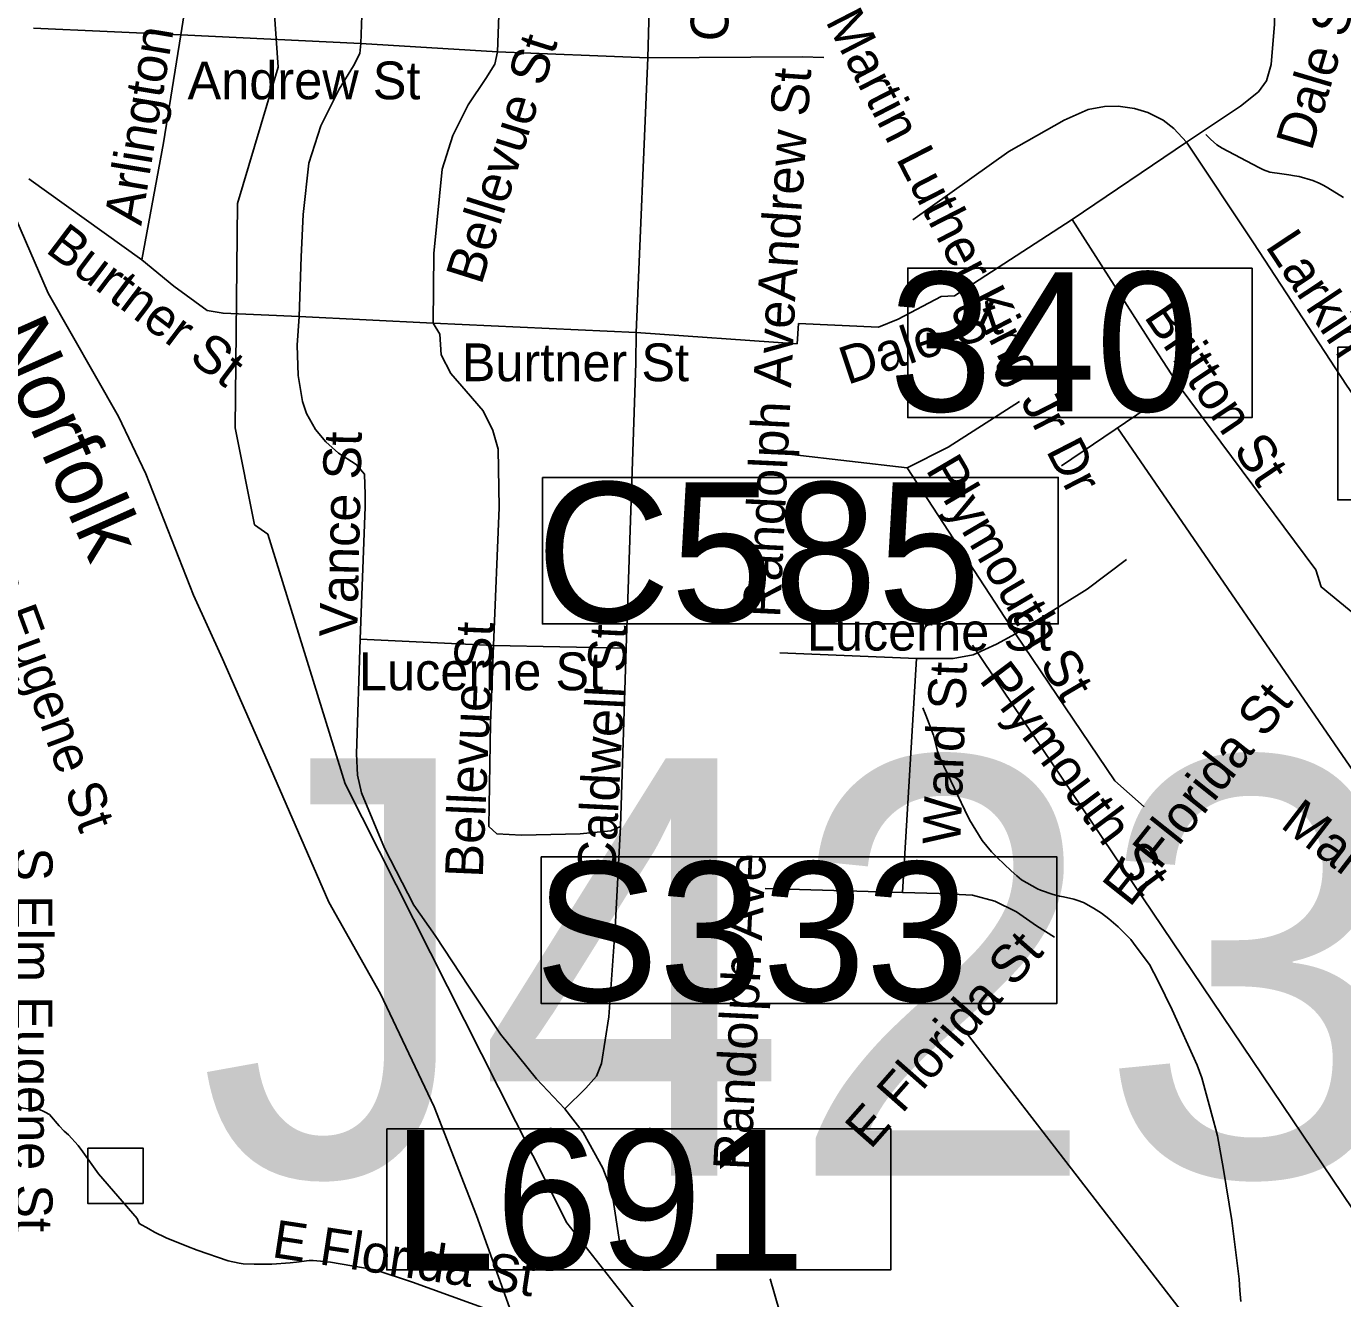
# Model space of a CAD drawing. Extents: x 1662474 to 1856135, y 779280 to 917889.
# Drawn here: x 1766057 to 1769369, y 837226 to 840426 of the extents above; entities that cross this region are included whole.
import ezdxf

# ---------------------------------------------------------------- set-up
doc = ezdxf.new("R2010")
doc.units = 0
for name, color, linetype in [('Exist Hydrographic Misc Water Feature', 7, 'Continuous'), ('Exist Railroad Mainline', 7, 'Continuous'), ('Exist Railroad Mainline Label', 7, 'Continuous'), ('Exist Road Non-System Structure Non-Sys Other Attributed CELL', 7, 'Continuous'), ('Exist Road Non-System Structure Non-Sys Other Number Label', 7, 'Continuous'), ('Exist Road Non-System Type 51', 7, 'Continuous'), ('Exist Road Non-System Type 51 Label', 7, 'Continuous'), ('Exist Road Primary Interstate Structure Cantilever Sign Number Label', 7, 'Continuous'), ('Exist Road Primary Interstate Structure Culvert Number Label', 7, 'Continuous'), ('Exist Road Primary Interstate Structure Ovrhead Sign CELL', 7, 'Continuous'), ('Exist Road Primary Interstate Structure Standard Bridge Number Label', 7, 'Continuous'), ('Scratch_Level_2', 7, 'Continuous')]:
    doc.layers.add(name, color=color, linetype=linetype)

msp = doc.modelspace()

# ---------------------------------------------------------------- linework, layer by layer
at = {"layer": 'Exist Hydrographic Misc Water Feature'}
for points in [[(1767697, 836997.4), (1767648, 837123.1), (1767417.1, 837416.7), (1766859, 838521), (1766665, 839148.7), (1766630.9, 839172.3), (1766583, 839416.2), (1766588.1, 839980.6), (1766691, 840323.2), (1766668.1, 840648.6), (1766636.1, 840747.7), (1766545, 840864.5), (1766521, 840940.5), (1766513, 842017.3), (1766383, 842476.1), (1766326, 842575.8)], [(1769024.7, 840154.2), (1769036.6, 840142.1), (1769052.4, 840128), (1769066.3, 840119.9), (1769158, 840071.1), (1769170.1, 840065), (1769185.9, 840058.9), (1769215.8, 840054.7), (1769233.9, 840052.5), (1769247.8, 840050.4), (1769259.9, 840048.3), (1769293.7, 840037.9), (1769309.7, 840031.8), (1769321.6, 840025.7), (1769331.7, 840019.7), (1769371.5, 839995.3)], [(1768312.6, 838711.7), (1768320.6, 838693.6), (1768340, 838643.4), (1768349.7, 838603.4), (1768355.6, 838587.3), (1768365.5, 838565.2), (1768418.6, 838454.7), (1768430.5, 838430.6), (1768461.9, 838378.4), (1768485.8, 838350.2), (1768499.6, 838336), (1768535.5, 838301.7), (1768549.2, 838289.6), (1768561.1, 838279.5), (1768601.1, 838257.2), (1768608.9, 838253.1), (1768640.9, 838242.8), (1768656.9, 838238.7), (1768666.9, 838236.6), (1768692.7, 838230.4), (1768700.7, 838228.4), (1768716.7, 838222.2), (1768742.6, 838208), (1768762.5, 838195.9), (1768780.5, 838181.7), (1768804.3, 838161.5), (1768836.1, 838129.2), (1768850, 838111.1), (1768883.4, 838066.8), (1768905.2, 838024.6), (1768940.4, 837952.3), (1769003.4, 837813.7), (1769015.1, 837781.7), (1769044.2, 837673.4), (1769050.1, 837651.3), (1769054, 837635.2), (1769069.2, 837551.1), (1769090.3, 837423), (1769092.2, 837408.9), (1769109, 837274.7), (1769110.8, 837246.7), (1769112.7, 837218.7)], [(1766026, 837708.7), (1766061.7, 837703.8), (1766087, 837703.4), (1766104.5, 837694.9), (1766115.5, 837689.2), (1766140.1, 837660.5), (1766152.7, 837647.5), (1766163, 837638.5), (1766187.5, 837611), (1766199.5, 837595.7), (1766239.1, 837540.3), (1766335.7, 837427.9), (1766341.4, 837415.5), (1766365.4, 837401.3), (1766379.3, 837393.2), (1766409.3, 837378.9), (1766461, 837358.5), (1766487, 837348.3), (1766564.7, 837321.6), (1766592.8, 837315.4), (1766602.8, 837313.3), (1766630.7, 837313.1), (1766674.8, 837312.7), (1766720.8, 837316.3), (1766736.7, 837318.2), (1766768.9, 837321.9), (1766779, 837321.9), (1766806.9, 837319.6), (1766822.9, 837317.5), (1766934.8, 837298.6), (1767028.5, 837267.8), (1767271.7, 837179.8)]]:
    msp.add_lwpolyline(points, dxfattribs=at)
at = {"layer": 'Exist Railroad Mainline'}
msp.add_lwpolyline([(1765915.3, 840214.6), (1765997.9, 840017.9), (1766112.4, 839755.3), (1766288.8, 839445.1), (1766357.7, 839300.6), (1766477.8, 838995.6), (1766550.6, 838835.3), (1766657.6, 838592.6), (1766818.5, 838223.5), (1766947.9, 837992.5), (1767083.6, 837708.8), (1767189.9, 837434.9), (1767273.2, 837204.2)], dxfattribs=at)
at = {"layer": 'Exist Road Non-System Structure Non-Sys Other Attributed CELL'}
msp.add_lwpolyline([(1766211.8, 837604.8), (1766350.8, 837604.8), (1766350.8, 837465.7), (1766211.8, 837465.7)], close=True, dxfattribs=at)
at = {"layer": 'Exist Road Non-System Type 51'}
for p, q in [((1766521.5, 840891.2), (1766445.9, 840404.4)), ((1766918.1, 840863.5), (1766898.4, 840382.4)), ((1767260.1, 840858.5), (1767242.5, 840362.2)), ((1767635.1, 840842.5), (1767621, 840346.9)), ((1766075.1, 840421.2), (1766445.9, 840404.4)), ((1766445.9, 840404.4), (1766898.4, 840382.4)), ((1766898.4, 840382.4), (1767242.5, 840362.2)), ((1767242.5, 840362.2), (1767621, 840346.9)), ((1767621, 840346.9), (1767591.9, 839655.9)), ((1768688.9, 839939.9), (1768976.1, 840134.4)), ((1766063.5, 840042.8), (1766347.5, 839839.1)), ((1768392.4, 839748), (1768688.9, 839939.9)), ((1766743.4, 839696), (1767080.6, 839679.8)), ((1767080.6, 839679.8), (1767591.9, 839655.9)), ((1768000, 839678.2), (1767996.6, 839627.5)), ((1767591.9, 839655.9), (1767996.6, 839627.5)), ((1768661.9, 839321), (1768957.6, 839521)), ((1768957.6, 839521), (1769301.5, 839058.8)), ((1767983.1, 839349.4), (1768273.1, 839315.2)), ((1768273.1, 839315.2), (1768546.1, 838898.2)), ((1766897.4, 838884.5), (1767232.2, 838869.2)), ((1767232.2, 838869.2), (1767566.1, 838862.2)), ((1767566.1, 838862.2), (1767551.9, 838413.9)), ((1767952.8, 838850.1), (1768296.9, 838836.5)), ((1768296.9, 838836.5), (1768261.9, 838247.5)), ((1767916.5, 838257.8), (1768261.9, 838247.5))]:
    msp.add_line(p, q, dxfattribs=at)
for points in [[(1768976.1, 840134.4), (1769112.2, 840225.4), (1769157.6, 840261.4), (1769177.6, 840288.9), (1769188.9, 840330.4), (1769197.6, 840431.8), (1769198.9, 840527.2)], [(1766445.9, 840404.4), (1766402.1, 840133.4), (1766347.5, 839839.1)], [(1766898.4, 840382.4), (1766896.1, 840358), (1766880.1, 840327), (1766843.9, 840267.9), (1766798.4, 840175.6), (1766768.2, 840081.6), (1766753.9, 839952.8), (1766748.4, 839846.2), (1766743.4, 839696)], [(1767242.5, 840362.2), (1767235.9, 840330.7), (1767213.4, 840295), (1767169.2, 840228.6), (1767130.6, 840151.7), (1767103.1, 840066.9), (1767082.1, 839854.4), (1767080.6, 839679.8)], [(1767621, 840346.9), (1768009.6, 840349.4), (1768064, 840348)], [(1768287.6, 839939.1), (1768529.4, 840111.5), (1768668.1, 840189.8), (1768728.4, 840217.2), (1768770, 840224.7), (1768804.6, 840224.9), (1768845.6, 840219.1), (1768879.2, 840209.4), (1768917.2, 840189.8), (1768944.4, 840168.8), (1768976.1, 840134.4)], [(1768976.1, 840134.4), (1769144.4, 839881.9), (1769379.2, 839523.1), (1769507.4, 839337)], [(1768688.9, 839939.9), (1768886.9, 839631.2), (1768957.6, 839521)], [(1766347.5, 839839.1), (1766428.6, 839772.7), (1766511.9, 839711), (1766552.2, 839704.2), (1766743.4, 839696)], [(1768000, 839678.2), (1768201, 839669.2), (1768250.6, 839689.2), (1768359.2, 839746.9), (1768392.4, 839748)], [(1766743.4, 839696), (1766738.9, 839624.4), (1766740.9, 839548), (1766752.2, 839482.7), (1766762.5, 839452.5), (1766784.8, 839411.8), (1766810.8, 839380.9), (1766842.2, 839352.5), (1766887.1, 839324.2), (1766908.1, 839299.4), (1766909.6, 839248.5), (1766909.6, 839217.6), (1766897.4, 838884.5)], [(1767080.6, 839679.8), (1767097.4, 839651.4), (1767100.8, 839599.8), (1767125.4, 839553.2), (1767163.8, 839508.7), (1767206.2, 839459), (1767231.2, 839409.7), (1767244.6, 839362.4), (1767247, 839216.2), (1767232.2, 838869.2)], [(1767591.9, 839655.9), (1767591.1, 839578.8), (1767566.1, 838862.2)], [(1768273.1, 839315.2), (1768376.6, 839367.9), (1768556.4, 839482.7)], [(1768546.1, 838898.2), (1768725.9, 839010.8), (1768824.9, 839084.8)], [(1769301.5, 839058.8), (1769315.1, 839016.2), (1769765.9, 838645.4)], [(1768296.9, 838836.5), (1768388.9, 838836.5), (1768439.1, 838845.4), (1768497.9, 838872.2), (1768546.1, 838898.2)], [(1768546.1, 838898.2), (1768795.8, 838528.4), (1768870, 838463)], [(1766897.4, 838884.5), (1766888.1, 838596.1), (1766890.6, 838543), (1766900.5, 838498.4), (1766958.2, 838358.8), (1767032.2, 838215.8), (1767086.1, 838139.7), (1767171.6, 838009.2), (1767250.1, 837891.4), (1767341.1, 837778.8), (1767412.1, 837703.4)], [(1767551.9, 838413.9), (1767527.9, 838402.6), (1767450.4, 838395.5), (1767303.1, 838391.4), (1767241.4, 838394.8), (1767221, 838413.9), (1767225.1, 838673.5), (1767232.2, 838869.2)], [(1767551.9, 838413.9), (1767538.4, 838158.2), (1767523.1, 837934.7), (1767504.6, 837817.6), (1767491.9, 837785.6), (1767464.9, 837755.2), (1767412.1, 837703.4)], [(1768261.9, 838247.5), (1768354, 838245.2), (1768437.5, 838240.7), (1768494.4, 838226.2), (1768548.5, 838199.2), (1768599.1, 838164.1), (1768644.1, 838134.9)], [(1767412.1, 837703.4), (1767458.2, 837643.9), (1767485, 837595.6), (1767507.6, 837553.9), (1767530.1, 837495.6), (1767551.4, 837359.1)]]:
    msp.add_lwpolyline(points, dxfattribs=at)
at = {"layer": 'Exist Road Primary Interstate Structure Cantilever Sign Number Label'}
msp.add_line((1768846.1, 834064.1), (1767929.1, 837276.3), dxfattribs=at)
msp.add_lwpolyline([(1766964, 837653.5), (1768231.9, 837653.5), (1768231.9, 837298.5), (1766964, 837298.5)], close=True, dxfattribs=at)
at = {"layer": 'Exist Road Primary Interstate Structure Culvert Number Label'}
msp.add_line((1770481.7, 835838.1), (1768437.9, 838869.6), dxfattribs=at)
msp.add_lwpolyline([(1767355.7, 839291.7), (1768653.5, 839291.7), (1768653.5, 838923), (1767355.7, 838923)], close=True, dxfattribs=at)
at = {"layer": 'Exist Road Primary Interstate Structure Ovrhead Sign CELL'}
msp.add_line((1770257.9, 835521.9), (1768422.1, 837895.2), dxfattribs=at)
msp.add_lwpolyline([(1767352.3, 838337.1), (1768650.1, 838337.1), (1768650.1, 837968.5), (1767352.3, 837968.5)], close=True, dxfattribs=at)
at = {"layer": 'Exist Road Primary Interstate Structure Standard Bridge Number Label'}
msp.add_lwpolyline([(1769141.3, 839817.8), (1768274.9, 839817.8), (1768274.9, 839442.1), (1769141.3, 839442.1)], close=True, dxfattribs=at)
at = {"layer": 'Scratch_Level_2'}
msp.add_line((1771085.2, 836092.7), (1768802.4, 839416.4), dxfattribs=at)
msp.add_lwpolyline([(1769356.7, 839619), (1770285.6, 839619), (1770285.6, 839234.9), (1769356.7, 839234.9)], close=True, dxfattribs=at)

# ---------------------------------------------------------------- texts
at = {"layer": 'Exist Railroad Mainline Label'}
msp.add_text('Norfolk', height=150, rotation=293.9234, dxfattribs=at).set_placement((1765960.8, 839652.8))
at = {"layer": 'Exist Road Non-System Structure Non-Sys Other Number Label'}
msp.add_text('J423', height=1049.86, dxfattribs=at).set_placement((1766489.7, 837535.3))
at = {"layer": 'Exist Road Non-System Type 51 Label'}
for s, rotation, p in [('Caldwell St', 87.1334, (1767821.2, 840386.2)), ('Arlington St', 80.5976, (1766346.2, 839923)), ('Arlington St', 80.5976, (1766346.2, 839923)), ('Dale St', 73.5024, (1769290.9, 840110.1)), ('Martin Luther King Jr Dr', 297.1866, (1768066.7, 840439.3)), ('Bellevue St', 72.5478, (1767201.7, 839773.1)), ('Andrew St', 85.9969, (1767991.2, 839732.6)), ('Burtner St', 322.9266, (1766102.5, 839860.2)), ('Larkin St', 303.4716, (1769172.8, 839873)), ('Randolph Ave', 87.2548, (1767953.5, 838937.3)), ('Dale St', 18.5461, (1768123.1, 839523.9)), ('Britton St', 303.863, (1768867.6, 839695.9)), ('Vance St', 88.7015, (1766889.5, 838889.9)), ('Plymouth St', 300.4577, (1768318.5, 839311.4)), ('S Elm Eugene St', 290.2711, (1765858.6, 839300.8)), ('Bellevue St', 87.5202, (1767205.3, 838283.7)), ('Caldwell St', 87.1334, (1767538.1, 838284.2)), ('Plymouth St', 306.9678, (1768452.3, 838782)), ('Ward St', 87.7892, (1768406.9, 838366.8)), ('E Florida St', 51.476, (1768833.3, 838207.8)), ('Martin Luther King Jr Dr', 322.3899, (1769209.4, 838413.4)), ('S Elm Eugene St', 270, (1766028, 838361.2)), ('Randolph Ave', 87.2548, (1767880.1, 837547.2)), ('E Florida St', 48.5977, (1768181.2, 837599.2)), ('E Florida St', 351.3786, (1766672.6, 837331))]:
    msp.add_text(s, height=95, rotation=rotation, dxfattribs=at).set_placement(p)
for s, p in [('Andrew St', (1766462.8, 840242.5)), ('Burtner St', (1767152.7, 839533.5)), ('Lucerne St', (1768020.9, 838856.1)), ('Lucerne St', (1766894, 838756.3))]:
    msp.add_text(s, height=95, dxfattribs=at).set_placement(p)
at = {"layer": 'Exist Road Primary Interstate Structure Cantilever Sign Number Label'}
msp.add_text('L691', height=350, dxfattribs=at).set_placement((1766976.5, 837300.6))
at = {"layer": 'Exist Road Primary Interstate Structure Culvert Number Label'}
msp.add_text('C585', height=350, dxfattribs=at).set_placement((1767339.6, 838929.1))
at = {"layer": 'Exist Road Primary Interstate Structure Ovrhead Sign CELL'}
msp.add_text('S333', height=350, dxfattribs=at).set_placement((1767336.2, 837974.6))
at = {"layer": 'Exist Road Primary Interstate Structure Standard Bridge Number Label'}
msp.add_text('340', height=350, dxfattribs=at).set_placement((1768227.5, 839457.7))

doc.saveas('drawing.dxf')
